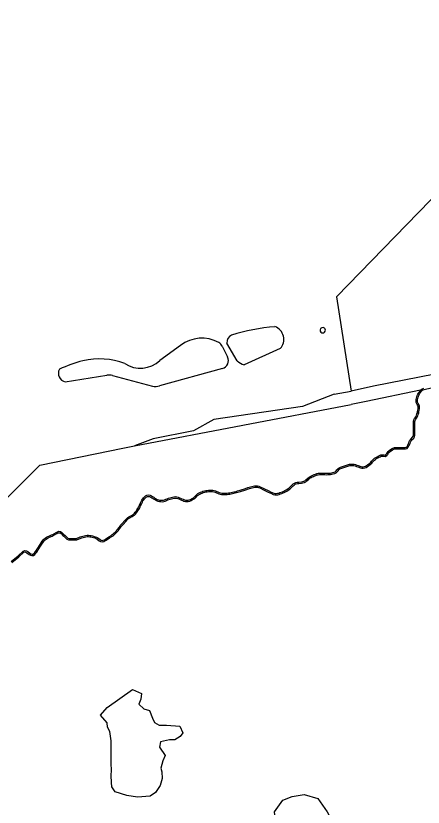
# Model space of a CAD drawing. Extents: x 126000 to 131009, y 393000 to 395500.
# Drawn here: x 127754 to 128053, y 394919 to 395500 of the extents above; entities that cross this region are included whole.
import ezdxf

# ---------------------------------------------------------------- set-up
doc = ezdxf.new("R2010")
doc.units = 0
for name, color, linetype in [('gg-afsc-hekwerk', 7, 'Continuous'), ('gg-bbg-gedigitaliseerde bijgebouw', 7, 'Continuous'), ('gg-knt-onverhard', 7, 'Continuous'), ('gt-grn-groengrens', 7, 'Continuous'), ('gt-grn-vlakafsluiter', 7, 'Continuous'), ('gt-grn-weggrens', 7, 'Continuous')]:
    doc.layers.add(name, color=color, linetype=linetype)

msp = doc.modelspace()

# ---------------------------------------------------------------- linework, layer by layer
at = {"layer": 'gg-afsc-hekwerk'}
for points in [[(128098.64, 395244.7), (128061.52, 395237.02), (128016.46, 395228.15), (128000, 395224.57)], [(128051.12, 395225.38), (128011.01, 395217.02), (128000, 395214.69)]]:
    msp.add_lwpolyline(points, dxfattribs=at)
at = {"layer": 'gg-bbg-gedigitaliseerde bijgebouw'}
for start, end in [(22.46295, 202.50157), (202.49027, 22.47426)]:
    msp.add_arc((127979.24, 395269.27), 1.94, start, end, dxfattribs=at)
at = {"layer": 'gg-knt-onverhard'}
for points in [[(128052.79, 395225.46), (128053.66, 395225.72), (128068.25, 395229.14), (128075.06, 395230.72), (128076.03, 395230.92), (128077, 395231.1), (128078.96, 395231.39), (128080.94, 395231.63), (128083.92, 395231.95), (128085.91, 395232.19), (128087.91, 395232.47), (128089.89, 395232.8), (128091.87, 395233.16), (128092.87, 395233.36), (128093.88, 395233.64), (128094.86, 395234.04), (128095.79, 395234.55), (128096, 395234.71)], [(127750.33, 395099.55), (127755.47, 395103.73), (127756.2, 395104.38), (127758.39, 395106.44), (127759.22, 395107.16), (127760.36, 395107.62), (127761.56, 395107.37), (127762.54, 395106.85), (127764.12, 395105.63), (127764.93, 395105.23), (127765.77, 395105), (127766.54, 395105.03), (127767.18, 395105.51), (127767.8, 395106.2), (127768.4, 395106.97), (127768.96, 395107.77), (127770.04, 395109.43), (127771.62, 395111.98), (127773.24, 395114.53), (127773.87, 395115.37), (127774.62, 395116.14), (127775.45, 395116.79), (127776.34, 395117.34), (127777.26, 395117.82), (127778.18, 395118.24), (127780.02, 395119.03), (127780.9, 395119.44), (127781.76, 395119.91), (127783.49, 395120.94), (127784.45, 395121.41), (127785.54, 395121.71), (127786.76, 395121.61), (127787.73, 395120.92), (127789.1, 395119.42), (127789.84, 395118.76), (127791.22, 395117.34), (127791.92, 395116.78), (127792.7, 395116.48), (127793.61, 395116.46), (127798.5, 395116.46), (127801.13, 395117.56), (127802.08, 395117.94), (127803.07, 395118.25), (127804.08, 395118.49), (127805.09, 395118.67), (127806.12, 395118.78), (127807.16, 395118.82), (127808.21, 395118.75), (127809.24, 395118.58), (127810.24, 395118.33), (127812.18, 395117.75), (127813.18, 395117.41), (127814.11, 395116.85), (127815.7, 395115.62), (127816.46, 395115.13), (127817.23, 395114.92), (127818.03, 395115.11), (127818.86, 395115.49), (127819.69, 395115.99), (127822.17, 395117.66), (127823.84, 395118.74), (127824.66, 395119.3), (127825.43, 395119.89), (127826.17, 395120.51), (127826.85, 395121.19), (127827.49, 395121.92), (127828.1, 395122.69), (127829.9, 395125.09), (127830.53, 395125.89), (127831.84, 395127.42), (127833.85, 395129.66), (127835.25, 395131.15), (127836.07, 395131.82), (127836.94, 395132.39), (127838.71, 395133.36), (127839.55, 395133.85), (127840.32, 395134.39), (127841.01, 395135.02), (127841.6, 395135.75), (127842.16, 395136.55), (127842.69, 395137.38), (127843.19, 395138.23), (127844.16, 395139.95), (127844.59, 395140.83), (127845.42, 395142.65), (127845.87, 395143.57), (127846.37, 395144.47), (127846.94, 395145.33), (127847.57, 395146.16), (127848.29, 395146.94), (127849.12, 395147.63), (127850.12, 395148.17), (127851.28, 395148.38), (127852.4, 395148.12), (127853.37, 395147.68), (127854.28, 395147.21), (127855.17, 395146.68), (127856, 395146.12), (127856.82, 395145.6), (127857.66, 395145.16), (127858.55, 395144.83), (127859.47, 395144.6), (127860.4, 395144.46), (127861.33, 395144.45), (127862.24, 395144.57), (127863.13, 395144.85), (127864.02, 395145.23), (127864.93, 395145.65), (127865.9, 395146.03), (127867.85, 395146.59), (127868.84, 395146.84), (127869.86, 395147.03), (127870.91, 395147.14), (127871.99, 395147.11), (127873.07, 395146.85), (127874.03, 395146.39), (127874.9, 395145.93), (127875.79, 395145.55), (127876.71, 395145.21), (127877.64, 395144.9), (127878.56, 395144.64), (127879.47, 395144.49), (127880.37, 395144.52), (127881.24, 395144.76), (127882.1, 395145.14), (127882.96, 395145.6), (127883.81, 395146.08), (127884.59, 395146.61), (127885.29, 395147.25), (127886.69, 395148.69), (127887.51, 395149.38), (127888.42, 395149.93), (127889.37, 395150.36), (127890.33, 395150.73), (127891.3, 395151.06), (127892.29, 395151.33), (127893.29, 395151.55), (127894.31, 395151.71), (127895.33, 395151.82), (127896.35, 395151.88), (127897.38, 395151.88), (127898.43, 395151.81), (127899.47, 395151.6), (127900.46, 395151.29), (127903.26, 395150.21), (127904.18, 395149.9), (127905.1, 395149.69), (127906.03, 395149.6), (127906.99, 395149.64), (127907.97, 395149.71), (127908.96, 395149.8), (127909.94, 395149.91), (127910.92, 395150.04), (127911.9, 395150.2), (127912.87, 395150.37), (127913.84, 395150.57), (127914.8, 395150.79), (127915.76, 395151.04), (127916.71, 395151.31), (127918.6, 395151.9), (127922.4, 395153.15), (127924.33, 395153.74), (127925.29, 395154.01), (127927.21, 395154.58), (127928.2, 395154.85), (127929.21, 395155.07), (127930.27, 395155.18), (127931.36, 395155.12), (127932.42, 395154.83), (127933.38, 395154.41), (127936.06, 395153.05), (127939.67, 395151.33), (127941.48, 395150.49), (127943.25, 395149.7), (127944.13, 395149.49), (127945.04, 395149.47), (127945.98, 395149.58), (127946.91, 395149.79), (127947.84, 395150.07), (127948.76, 395150.39), (127949.67, 395150.76), (127950.56, 395151.16), (127951.44, 395151.6), (127952.31, 395152.07), (127953.16, 395152.56), (127953.96, 395153.08), (127954.7, 395153.68), (127955.41, 395154.36), (127956.84, 395155.77), (127957.63, 395156.45), (127958.52, 395157.06), (127959.51, 395157.5), (127960.56, 395157.75), (127961.59, 395157.89), (127963.57, 395158.06), (127964.51, 395158.2), (127965.4, 395158.45), (127966.2, 395158.86), (127966.94, 395159.43), (127968.4, 395160.8), (127969.22, 395161.45), (127970.12, 395161.98), (127971.02, 395162.47), (127971.92, 395162.93), (127972.85, 395163.35), (127973.82, 395163.73), (127974.81, 395164.04), (127975.83, 395164.26), (127976.87, 395164.37), (127977.91, 395164.4), (127978.93, 395164.38), (127980.92, 395164.28), (127981.9, 395164.26), (127982.88, 395164.29), (127983.86, 395164.37), (127984.83, 395164.47), (127985.8, 395164.61), (127986.75, 395164.8), (127987.64, 395165.05), (127988.41, 395165.47), (127989.07, 395166.09), (127989.71, 395166.83), (127990.4, 395167.62), (127991.27, 395168.32), (127992.27, 395168.73), (127999, 395171.01), (128001.25, 395171.01), (128002.32, 395170.97), (128003.37, 395170.68), (128004.32, 395170.28), (128005.22, 395169.92), (128007.1, 395169.36), (128008.03, 395169.14), (128008.93, 395169.05), (128009.8, 395169.18), (128010.63, 395169.52), (128011.44, 395170), (128012.22, 395170.57), (128013.76, 395171.8), (128014.48, 395172.44), (128015.16, 395173.15), (128015.84, 395173.89), (128016.57, 395174.62), (128017.37, 395175.29), (128018.22, 395175.88), (128019.1, 395176.42), (128020.01, 395176.9), (128020.93, 395177.33), (128021.92, 395177.76), (128023.05, 395177.92), (128024.09, 395177.74), (128024.92, 395177.69), (128025.61, 395178.04), (128026.19, 395178.69), (128026.73, 395179.49), (128027.34, 395180.36), (128028.12, 395181.11), (128029.82, 395182.29), (128030.77, 395182.81), (128031.85, 395183.12), (128032.92, 395183.14), (128039.83, 395183.14), (128040.57, 395183.42), (128041.14, 395184.03), (128041.64, 395184.82), (128042.09, 395185.66), (128042.45, 395186.56), (128042.79, 395187.5), (128043.22, 395188.49), (128043.86, 395189.37), (128045.25, 395190.79), (128045.71, 395191.49), (128045.83, 395192.34), (128045.83, 395201.3), (128045.85, 395202.37), (128046.14, 395203.46), (128046.66, 395204.41), (128047.76, 395206.06), (128048.17, 395206.89), (128048.46, 395207.8), (128048.72, 395208.74), (128048.93, 395209.7), (128049.1, 395210.66), (128049.22, 395211.63), (128049.3, 395212.57), (128049.22, 395213.45), (128048.88, 395214.27), (128048.41, 395215.14), (128047.95, 395216.12), (128047.74, 395217.23), (128047.83, 395218.32), (128048, 395219.35), (128048.27, 395220.35), (128048.62, 395221.33), (128049.05, 395222.28), (128049.54, 395223.19), (128050.09, 395224.06), (128050.7, 395224.91), (128051.12, 395225.38)], [(127751, 395098.81), (127756.12, 395102.97), (127756.88, 395103.64), (127759.06, 395105.7), (127759.75, 395106.29), (127760.45, 395106.58), (127761.22, 395106.42), (127762, 395106), (127763.59, 395104.78), (127764.57, 395104.29), (127765.66, 395104), (127766.89, 395104.04), (127767.85, 395104.77), (127768.57, 395105.56), (127769.2, 395106.37), (127769.79, 395107.21), (127770.34, 395108.05), (127772.47, 395111.45), (127774.07, 395113.96), (127774.63, 395114.72), (127775.29, 395115.39), (127776.03, 395115.97), (127776.84, 395116.48), (127777.69, 395116.92), (127778.59, 395117.33), (127780.43, 395118.12), (127781.36, 395118.55), (127782.26, 395119.04), (127783.96, 395120.06), (127784.8, 395120.47), (127785.63, 395120.7), (127786.4, 395120.63), (127787.07, 395120.17), (127788.39, 395118.71), (127789.15, 395118.04), (127790.55, 395116.59), (127791.42, 395115.9), (127792.5, 395115.48), (127793.59, 395115.46), (127798.7, 395115.46), (127801.51, 395116.63), (127802.42, 395116.99), (127803.34, 395117.28), (127804.28, 395117.51), (127805.23, 395117.67), (127806.2, 395117.78), (127807.15, 395117.82), (127808.1, 395117.76), (127809.04, 395117.6), (127809.98, 395117.36), (127811.87, 395116.8), (127812.76, 395116.49), (127813.55, 395116.02), (127815.12, 395114.8), (127816.05, 395114.21), (127817.21, 395113.89), (127818.36, 395114.16), (127819.33, 395114.61), (127820.22, 395115.14), (127822.72, 395116.82), (127824.4, 395117.91), (127825.24, 395118.49), (127826.06, 395119.1), (127826.85, 395119.78), (127827.58, 395120.51), (127828.26, 395121.28), (127828.89, 395122.08), (127830.69, 395124.48), (127831.31, 395125.25), (127832.6, 395126.76), (127834.59, 395128.99), (127835.93, 395130.41), (127836.66, 395131.01), (127837.46, 395131.53), (127839.2, 395132.49), (127840.09, 395133.01), (127840.95, 395133.61), (127841.74, 395134.33), (127842.4, 395135.15), (127843, 395135.99), (127843.54, 395136.85), (127844.06, 395137.73), (127845.04, 395139.49), (127845.49, 395140.4), (127846.32, 395142.23), (127846.75, 395143.1), (127847.23, 395143.95), (127847.76, 395144.76), (127848.34, 395145.52), (127848.98, 395146.21), (127849.68, 395146.8), (127850.45, 395147.21), (127851.26, 395147.36), (127852.08, 395147.17), (127852.94, 395146.78), (127853.8, 395146.33), (127854.63, 395145.84), (127855.46, 395145.28), (127856.32, 395144.73), (127857.26, 395144.25), (127858.25, 395143.88), (127859.27, 395143.61), (127860.32, 395143.46), (127861.39, 395143.44), (127862.46, 395143.59), (127863.48, 395143.91), (127864.42, 395144.32), (127865.33, 395144.73), (127866.22, 395145.09), (127868.11, 395145.62), (127869.06, 395145.86), (127870.01, 395146.04), (127870.95, 395146.14), (127871.86, 395146.11), (127872.73, 395145.9), (127873.58, 395145.5), (127874.47, 395145.02), (127875.42, 395144.62), (127876.38, 395144.27), (127877.34, 395143.94), (127878.35, 395143.66), (127879.41, 395143.49), (127880.51, 395143.53), (127881.57, 395143.81), (127882.54, 395144.24), (127883.45, 395144.72), (127884.33, 395145.23), (127885.21, 395145.82), (127885.99, 395146.53), (127887.37, 395147.96), (127888.09, 395148.56), (127888.89, 395149.04), (127889.76, 395149.44), (127890.67, 395149.79), (127891.59, 395150.1), (127892.53, 395150.36), (127893.48, 395150.56), (127894.44, 395150.72), (127895.41, 395150.82), (127896.38, 395150.88), (127897.35, 395150.88), (127898.3, 395150.82), (127899.22, 395150.63), (127900.13, 395150.34), (127902.93, 395149.26), (127903.91, 395148.94), (127904.94, 395148.7), (127906, 395148.6), (127907.04, 395148.65), (127908.05, 395148.72), (127909.06, 395148.81), (127910.06, 395148.92), (127911.06, 395149.05), (127912.06, 395149.21), (127913.06, 395149.39), (127914.05, 395149.59), (127915.04, 395149.82), (127916.02, 395150.07), (127916.99, 395150.35), (127918.91, 395150.94), (127922.71, 395152.2), (127924.61, 395152.78), (127925.57, 395153.05), (127927.49, 395153.62), (127928.43, 395153.88), (127929.37, 395154.08), (127930.3, 395154.17), (127931.21, 395154.12), (127932.08, 395153.89), (127932.95, 395153.5), (127935.62, 395152.15), (127939.24, 395150.43), (127941.06, 395149.59), (127942.94, 395148.75), (127944, 395148.5), (127945.09, 395148.47), (127946.15, 395148.59), (127947.16, 395148.82), (127948.15, 395149.11), (127949.11, 395149.46), (127950.06, 395149.84), (127950.99, 395150.26), (127951.9, 395150.71), (127952.79, 395151.19), (127953.68, 395151.7), (127954.55, 395152.27), (127955.36, 395152.93), (127956.1, 395153.64), (127957.51, 395155.03), (127958.24, 395155.66), (127959.01, 395156.18), (127959.84, 395156.55), (127960.74, 395156.77), (127961.69, 395156.89), (127963.69, 395157.06), (127964.73, 395157.22), (127965.77, 395157.52), (127966.74, 395158.02), (127967.59, 395158.67), (127969.05, 395160.04), (127969.79, 395160.63), (127970.62, 395161.11), (127971.48, 395161.58), (127972.36, 395162.03), (127973.24, 395162.43), (127974.15, 395162.78), (127975.06, 395163.07), (127975.99, 395163.27), (127976.94, 395163.37), (127977.91, 395163.4), (127978.89, 395163.38), (127980.89, 395163.28), (127981.91, 395163.26), (127982.93, 395163.29), (127983.95, 395163.37), (127984.96, 395163.48), (127985.97, 395163.62), (127986.98, 395163.83), (127988.01, 395164.12), (127989, 395164.65), (127989.8, 395165.4), (127990.46, 395166.18), (127991.09, 395166.89), (127991.78, 395167.45), (127992.62, 395167.8), (127999.16, 395170.01), (128001.24, 395170.01), (128002.17, 395169.98), (128003.04, 395169.74), (128003.94, 395169.36), (128004.89, 395168.98), (128006.85, 395168.39), (128007.86, 395168.16), (128008.95, 395168.04), (128010.06, 395168.21), (128011.08, 395168.62), (128011.99, 395169.17), (128012.82, 395169.77), (128014.41, 395171.04), (128015.18, 395171.73), (128015.89, 395172.47), (128016.56, 395173.2), (128017.24, 395173.88), (128017.98, 395174.49), (128018.77, 395175.04), (128019.6, 395175.55), (128020.46, 395176), (128021.34, 395176.42), (128022.19, 395176.79), (128023.04, 395176.9), (128023.97, 395176.74), (128025.14, 395176.67), (128026.23, 395177.23), (128026.98, 395178.07), (128027.56, 395178.93), (128028.1, 395179.7), (128028.76, 395180.34), (128030.35, 395181.44), (128031.15, 395181.88), (128032, 395182.12), (128032.93, 395182.14), (128040.01, 395182.14), (128041.15, 395182.56), (128041.93, 395183.42), (128042.5, 395184.32), (128043, 395185.24), (128043.39, 395186.2), (128043.72, 395187.14), (128044.09, 395187.99), (128044.62, 395188.72), (128046.03, 395190.16), (128046.67, 395191.13), (128046.83, 395192.27), (128046.83, 395201.3), (128046.85, 395202.23), (128047.07, 395203.08), (128047.51, 395203.89), (128048.63, 395205.56), (128049.1, 395206.52), (128049.42, 395207.52), (128049.69, 395208.5), (128049.91, 395209.5), (128050.09, 395210.51), (128050.22, 395211.52), (128050.3, 395212.57), (128050.21, 395213.69), (128049.78, 395214.71), (128049.3, 395215.6), (128048.91, 395216.43), (128048.74, 395217.28), (128048.82, 395218.19), (128048.98, 395219.13), (128049.23, 395220.06), (128049.55, 395220.96), (128049.94, 395221.84), (128050.4, 395222.69), (128050.92, 395223.51), (128051.48, 395224.28), (128052.09, 395224.97), (128052.79, 395225.46)], [(128051.12, 395225.38), (128051.42, 395225.72), (128052.35, 395226.37)], [(128052.35, 395226.37), (128053.4, 395226.69)]]:
    msp.add_lwpolyline(points, dxfattribs=at)
at = {"layer": 'gt-grn-groengrens'}
for p, q in [((127916.41, 395246.88), (127908.9, 395259.87)), ((127874.84, 395258.05), (127859.58, 395247.12)), ((127905.41, 395257.61), (127909.34, 395249.63)), ((127948.06, 395255.79), (127921.56, 395243.97)), ((127790.14, 395231.52), (127820.71, 395236.25)), ((127824.77, 395236.04), (127854.25, 395228.33)), ((127905.57, 395241.2), (127859.47, 395228.37)), ((127987.69, 395222.35), (128000, 395224.57)), ((127841.09, 395184.5), (128000, 395214.69)), ((127832.52, 395182.74), (127841.09, 395184.5)), ((127771.58, 395170.22), (127832.52, 395182.74))]:
    msp.add_line(p, q, dxfattribs=at)
for points in [[(128105.98, 395500), (128170.03, 395479.4), (127989.45, 395293.66), (128000, 395224.57)], [(127987.69, 395222.35), (127964.45, 395213.36), (127899.23, 395203.7), (127884.33, 395195.37)], [(127884.33, 395195.37), (127854.69, 395189.48), (127841.09, 395184.5)], [(127526.45, 395104.45), (127537.19, 395099.66), (127571.17, 395077.33), (127585.38, 395076.83), (127667.06, 395110.79), (127703.31, 395122.75), (127722.33, 395138.74), (127739.32, 395138.49), (127771.58, 395170.22)]]:
    msp.add_lwpolyline(points, dxfattribs=at)
for centre, radius, start, end in [((127957.89, 395115.6), 156.89, 95.03336, 106.9482), ((127940.72, 395262.53), 9.96, 317.43292, 70.04424), ((127914.87, 395260.35), 5.99, 116.96794, 184.51819), ((127890.5, 395238.04), 25.41, 60.61251, 128.06623), ((127900.03, 395254.96), 6, 26.23425, 60.61265), ((127815.2, 395196.43), 51.79, 68.88357, 103.45608), ((127903.96, 395246.98), 6, 285.54932, 26.22595), ((127823.09, 395163.39), 85.76, 103.4443, 115.75817), ((127845.19, 395262.39), 20.98, 237.31474, 313.29226), ((127923.71, 395253.79), 10.05, 223.38476, 257.64881), ((127791.32, 395237.65), 6.25, 151.58364, 259.12602), ((127822.24, 395226.37), 10, 75.35105, 98.81296), ((127856.78, 395238.01), 10, 255.3473, 285.55411)]:
    msp.add_arc(centre, radius, start, end, dxfattribs=at)
at = {"layer": 'gt-grn-vlakafsluiter'}
for points in [[(127820.8, 394992.32), (127839.58, 395005.62), (127846.1, 395002.75), (127845.57, 394998.58), (127844.27, 394994.93), (127847.92, 394991.53), (127852.09, 394990.23), (127854.18, 394984.49), (127855.74, 394981.36), (127859.13, 394979.53), (127864.61, 394979.53), (127874.26, 394978.75), (127876.6, 394973.79), (127874.52, 394971.18), (127870.61, 394968.57), (127866.7, 394968.57), (127860.18, 394967.27), (127859.39, 394963.36)], [(127824.19, 394946.4), (127823.93, 394951.35), (127823.93, 394955.01), (127823.93, 394959.7), (127823.93, 394963.09), (127823.93, 394968.05), (127822.89, 394974.84), (127821.06, 394977.97), (127820.8, 394981.1), (127816.11, 394986.84), (127820.8, 394992.32)], [(127859.39, 394963.36), (127863.49, 394957.24), (127861.7, 394953.21), (127860.36, 394947.84), (127860.96, 394945.16), (127861.4, 394940.39), (127859.91, 394935.17), (127856.49, 394929.95), (127852.61, 394927.42), (127843.23, 394926.52), (127835.33, 394927.72), (127826.84, 394930.55), (127824.45, 394934.28), (127824.15, 394937.41), (127823.86, 394942.48), (127824.19, 394946.4)], [(127943.72, 394915.89), (127949.97, 394924.5), (127956.75, 394927.11), (127965.62, 394928.67), (127975.53, 394925.54), (127982.57, 394915.89), (127986.22, 394909.1), (127987, 394903.1), (127987.78, 394896.06), (127988.04, 394887.71), (127988.04, 394881.97), (127986.74, 394876.23), (127980.22, 394868.92), (127968.49, 394865.27), (127964.84, 394865.27), (127956.75, 394867.88), (127950.24, 394869.44), (127943.72, 394874.4), (127943.46, 394880.66), (127946.58, 394889.53), (127948.41, 394895.01), (127945.28, 394902.32), (127943.72, 394915.89)]]:
    msp.add_lwpolyline(points, dxfattribs=at)
at = {"layer": 'gt-grn-weggrens'}
msp.add_line((128052.35, 395226.37), (128052.79, 395225.46), dxfattribs=at)

doc.saveas('drawing.dxf')
